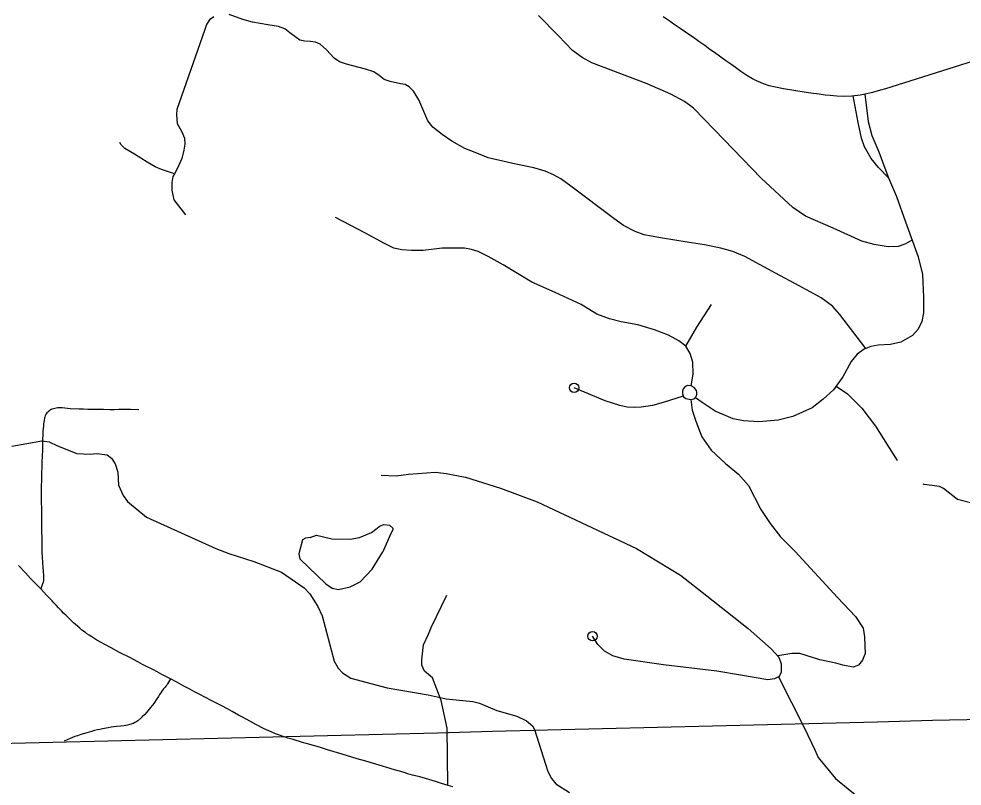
# Model space of a CAD drawing. Extents: x -19 to 366, y -4 to 359.
# Drawn here: x 142.361 to 143.314, y 191.245 to 192.02 of the extents above; entities that cross this region are included whole.
import ezdxf

# ---------------------------------------------------------------- set-up
doc = ezdxf.new("R2010")
doc.units = 0
for name, color, linetype in [('Level 31', 7, 'Continuous'), ('Level 32', 7, 'Continuous'), ('Level 35', 7, 'Continuous'), ('Level 60', 7, 'Continuous')]:
    doc.layers.add(name, color=color, linetype=linetype)

msp = doc.modelspace()

# ---------------------------------------------------------------- linework, layer by layer
at = {"layer": 'Level 31'}
for points in [[(142.55747, 192.02217), (142.55327, 192.0189), (142.55, 192.01423), (142.54814, 192.00816), (142.52013, 191.92854), (142.51967, 191.92294), (142.52037, 191.9143), (142.52527, 191.9059), (142.52783, 191.89936), (142.5283, 191.89352), (142.52737, 191.88745), (142.52527, 191.87905), (142.52083, 191.86924), (142.5177, 191.86344)], [(143.21608, 191.68701), (143.18986, 191.72144), (143.18263, 191.72962), (143.17119, 191.73826), (143.14902, 191.75016), (143.12499, 191.763), (143.09395, 191.77982), (143.08182, 191.78495), (143.06968, 191.78822), (143.05311, 191.79172), (143.03561, 191.79452), (143.01088, 191.79826), (142.99921, 191.80036), (142.99244, 191.80176), (142.98334, 191.80527), (142.97144, 191.81134), (142.96164, 191.81834), (142.91824, 191.85079), (142.90797, 191.85827), (142.90073, 191.86247), (142.89233, 191.8662), (142.8809, 191.86947), (142.8627, 191.87321), (142.8347, 191.87951), (142.82326, 191.88442), (142.81113, 191.88885), (142.79783, 191.89656), (142.78826, 191.9031), (142.77869, 191.91057), (142.77379, 191.9171), (142.76469, 191.93812), (142.75932, 191.94699), (142.75489, 191.95143), (142.75092, 191.95353), (142.74602, 191.95446), (142.73575, 191.95656), (142.72969, 191.95866), (142.72455, 191.96287), (142.71919, 191.96637), (142.71078, 191.96917), (142.69165, 191.97407), (142.68442, 191.97664), (142.67905, 191.98038), (142.67135, 191.98878), (142.66505, 191.99439), (142.66015, 191.99649), (142.65525, 191.99696), (142.64941, 191.99742), (142.64451, 191.99859), (142.64078, 192.00116), (142.63424, 192.00583), (142.62934, 192.01003), (142.62281, 192.01237), (142.61208, 192.014), (142.59644, 192.0168), (142.58687, 192.01937), (142.57287, 192.02427)], [(143.26293, 191.79652), (143.25555, 191.79227), (143.24904, 191.78997), (143.23869, 191.78958), (143.22452, 191.79188), (143.21226, 191.79533), (143.18315, 191.80836), (143.15519, 191.82063), (143.14255, 191.82944), (143.11037, 191.85895), (143.06325, 191.90801), (143.04218, 191.92986), (143.03299, 191.93638), (143.0192, 191.94404), (142.99545, 191.95439), (142.93953, 191.97547), (142.92957, 191.98083), (142.91999, 191.98812), (142.90582, 192.00268), (142.88552, 192.02338)], [(143.35677, 191.98721), (143.236, 191.94931), (143.23105, 191.9478), (143.22311, 191.9457), (143.21718, 191.9443), (143.21052, 191.94301), (143.2021, 191.9419), (143.19443, 191.94162), (143.18684, 191.9419), (143.18015, 191.94247), (143.17506, 191.94302), (143.16905, 191.94378), (143.1607, 191.94501), (143.15401, 191.94604), (143.14549, 191.94736), (143.133, 191.94932), (143.12483, 191.95082), (143.11856, 191.95232), (143.11275, 191.95427), (143.10569, 191.95726), (143.10175, 191.9593), (143.09593, 191.96284), (143.08992, 191.96687), (143.0845, 191.97072), (143.07985, 191.97408), (143.07486, 191.97767), (143.06344, 191.98587), (143.05877, 191.98917), (143.05347, 191.993), (143.04759, 191.99718), (143.04333, 192.00013), (143.03409, 192.00648), (143.02875, 192.01018), (143.02357, 192.01377), (143.01861, 192.01717), (143.0116, 192.02202)], [(143.21523, 191.94392), (143.21848, 191.91618), (143.22222, 191.90221), (143.22946, 191.88574), (143.23544, 191.86902), (143.23918, 191.85954), (143.22896, 191.86977), (143.22173, 191.879), (143.21499, 191.89073), (143.21175, 191.89946), (143.20851, 191.91544), (143.20349, 191.94208)], [(142.5177, 191.86344), (142.50456, 191.86772), (142.49831, 191.87058), (142.49014, 191.87532), (142.47723, 191.88317), (142.46763, 191.88906), (142.464, 191.89265), (142.46253, 191.89494)], [(142.5177, 191.86344), (142.51617, 191.8606), (142.515, 191.85476), (142.515, 191.84706), (142.5171, 191.83702), (142.529, 191.82208)], [(143.23918, 191.85954), (143.24717, 191.84057), (143.25614, 191.81487), (143.2692, 191.77958), (143.27363, 191.76184), (143.27457, 191.73872), (143.27433, 191.72285), (143.2727, 191.71421), (143.26897, 191.7065), (143.26337, 191.7002), (143.2517, 191.69343), (143.2412, 191.69109), (143.2286, 191.69016), (143.22113, 191.68899), (143.2146, 191.68642), (143.2076, 191.68105), (143.20153, 191.67381), (143.19289, 191.6584), (143.18356, 191.64509), (143.17306, 191.63576), (143.16186, 191.62712), (143.14249, 191.61824), (143.12756, 191.61451), (143.10819, 191.61287), (143.09255, 191.61381), (143.08228, 191.61591), (143.06408, 191.62361), (143.05101, 191.63225), (143.04401, 191.63724)], [(143.03985, 191.64913), (143.04168, 191.66097), (143.04145, 191.67311), (143.03865, 191.68199), (143.03421, 191.68946), (143.02721, 191.69459), (143.01694, 191.70043), (143.00271, 191.7058), (142.98591, 191.7107), (142.96911, 191.71374), (142.95721, 191.71677), (142.9446, 191.72168), (142.9285, 191.73125), (142.90237, 191.74363), (142.8788, 191.75413), (142.84986, 191.77141), (142.8347, 191.77982), (142.82466, 191.78495), (142.81789, 191.78705), (142.81089, 191.78845), (142.80389, 191.78845), (142.78826, 191.78822), (142.76912, 191.78612), (142.75722, 191.78612), (142.74742, 191.78659), (142.73949, 191.78822), (142.72992, 191.79312), (142.71008, 191.80386), (142.68045, 191.81927)], [(143.03421, 191.68946), (143.04541, 191.70837), (143.06035, 191.73125)], [(143.03166, 191.63889), (143.01133, 191.63238), (143.00065, 191.6295), (142.99404, 191.62831), (142.98929, 191.62763), (142.98269, 191.62729), (142.97506, 191.6278), (142.9676, 191.62933), (142.95286, 191.63391), (142.92151, 191.6473)], [(143.04512, 191.64451), (143.04279, 191.64766), (143.03976, 191.64918), (143.03637, 191.64941), (143.03369, 191.64848), (143.0317, 191.64626), (143.03089, 191.64381), (143.03089, 191.64113), (143.03194, 191.63809), (143.03439, 191.63634), (143.03941, 191.63541), (143.04232, 191.63599), (143.04454, 191.63762), (143.04547, 191.64043), (143.04559, 191.64253), (143.04512, 191.64451)], [(143.18631, 191.64901), (143.19771, 191.64122), (143.21227, 191.62665), (143.22606, 191.60864), (143.24789, 191.57376)], [(143.03941, 191.63541), (143.04075, 191.62478), (143.04448, 191.61357), (143.05055, 191.5977), (143.06012, 191.58439), (143.07435, 191.57085), (143.08765, 191.56011), (143.09769, 191.54867), (143.11029, 191.52438), (143.11962, 191.51014), (143.13012, 191.4966), (143.14482, 191.48189), (143.18753, 191.43543), (143.20573, 191.41605), (143.21343, 191.40437), (143.21483, 191.39573), (143.2153, 191.38663), (143.21553, 191.37892), (143.21296, 191.37215), (143.20876, 191.36701), (143.20339, 191.36491), (143.19313, 191.36701), (143.18589, 191.36888), (143.16979, 191.37239), (143.14949, 191.37869), (143.14132, 191.37892), (143.12723, 191.37627)], [(142.48187, 191.62504), (142.47338, 191.62539), (142.47002, 191.62543), (142.46642, 191.62531), (142.46171, 191.62516), (142.45695, 191.62508), (142.4525, 191.62507), (142.44613, 191.62516), (142.43724, 191.62523), (142.43393, 191.62526), (142.43028, 191.62534), (142.42584, 191.62552), (142.42148, 191.62571), (142.41256, 191.62615), (142.40985, 191.62647), (142.40698, 191.62675), (142.40415, 191.62696), (142.40216, 191.62697), (142.39992, 191.62685), (142.39827, 191.62666), (142.39692, 191.62642), (142.39553, 191.62611), (142.39401, 191.62562), (142.39308, 191.62519), (142.39235, 191.62476), (142.39124, 191.62404), (142.39052, 191.62343), (142.38969, 191.62267), (142.38896, 191.6218), (142.38821, 191.62078), (142.38754, 191.61958), (142.38716, 191.61878), (142.38668, 191.61742), (142.38653, 191.6169), (142.38602, 191.6141), (142.38557, 191.61077), (142.38533, 191.60854), (142.38495, 191.60376), (142.3848, 191.60097), (142.38458, 191.594), (142.38452, 191.59123), (142.38446, 191.58874), (142.38431, 191.58416), (142.3838, 191.57198), (142.38373, 191.56956), (142.38347, 191.5592), (142.38338, 191.55447), (142.38326, 191.54725), (142.38323, 191.54281), (142.3832, 191.53807), (142.38327, 191.51859), (142.3833, 191.5135), (142.38343, 191.51151), (142.38349, 191.50557), (142.3836, 191.50126), (142.38367, 191.49642), (142.38373, 191.49292), (142.38391, 191.48127), (142.38418, 191.47615), (142.38449, 191.47078), (142.38476, 191.46538), (142.385, 191.46217), (142.3854, 191.4568), (142.38553, 191.45404), (142.3854, 191.45216), (142.3851, 191.45087), (142.38447, 191.44903), (142.38386, 191.44732), (142.38273, 191.44403)], [(142.72642, 191.55894), (142.74182, 191.55824), (142.75419, 191.56011), (142.78149, 191.56197), (142.79222, 191.56057), (142.81183, 191.55707), (142.8473, 191.54586), (142.88417, 191.53209), (142.98451, 191.48492), (143.02885, 191.45807), (143.05568, 191.43706), (143.09722, 191.40414), (143.12055, 191.38336), (143.12825, 191.37519), (143.13082, 191.36818), (143.13082, 191.35978), (143.12872, 191.35557), (143.12405, 191.35324), (143.11729, 191.35231), (143.08975, 191.35674), (143.06572, 191.36094), (143.01181, 191.36725), (142.97214, 191.37309), (142.96071, 191.37659), (142.95207, 191.38126), (142.94531, 191.38779), (142.94017, 191.3962)], [(142.38273, 191.44403), (142.37745, 191.44959), (142.3764, 191.45052), (142.37239, 191.45462), (142.36713, 191.46018), (142.36031, 191.46756)], [(142.51372, 191.35306), (142.50511, 191.35761), (142.50034, 191.36018), (142.49651, 191.36223), (142.49447, 191.3633), (142.49029, 191.36537), (142.48562, 191.36777), (142.48078, 191.37034), (142.47633, 191.37266), (142.47323, 191.37428), (142.4624, 191.37995), (142.45381, 191.38441), (142.44731, 191.38785), (142.44358, 191.38989), (142.43934, 191.3923), (142.43415, 191.39552), (142.43157, 191.39727), (142.42934, 191.39879), (142.42782, 191.39987), (142.42435, 191.40248), (142.42212, 191.40429), (142.42003, 191.40601), (142.41731, 191.40843), (142.41589, 191.40972), (142.4138, 191.41166), (142.41136, 191.41405), (142.40826, 191.41705), (142.40577, 191.4195), (142.40352, 191.42182), (142.40078, 191.42477), (142.39819, 191.4276), (142.39584, 191.43011), (142.39415, 191.43188), (142.39183, 191.43433), (142.3886, 191.43783), (142.38273, 191.44403)], [(142.79384, 191.24561), (142.79335, 191.30333), (142.78722, 191.33124), (142.77829, 191.35412), (142.77048, 191.36081), (142.7677, 191.36695), (142.7677, 191.37253), (142.76937, 191.3876), (142.77439, 191.3982), (142.77718, 191.4049), (142.7928, 191.43783)], [(142.6265, 191.29535), (142.62488, 191.2959), (142.61992, 191.29779), (142.61553, 191.29954), (142.60836, 191.30261), (142.60012, 191.30706), (142.59704, 191.30877), (142.59083, 191.31217), (142.58582, 191.31481), (142.58253, 191.31657), (142.57605, 191.32021), (142.5713, 191.32289), (142.56548, 191.32582), (142.56293, 191.32712), (142.5555, 191.33101), (142.54256, 191.33774), (142.53784, 191.34022), (142.5332, 191.34264), (142.52713, 191.34589), (142.52015, 191.34967), (142.51372, 191.35306)], [(143.12797, 191.3552), (143.15416, 191.30351), (143.16466, 191.28133), (143.16792, 191.27362), (143.18566, 191.25261), (143.20736, 191.23463), (143.2349, 191.21525), (143.25193, 191.20918), (143.2664, 191.20661)], [(142.79909, 191.24395), (142.79428, 191.24547), (142.78761, 191.2475), (142.78154, 191.2493), (142.77134, 191.25238), (142.76558, 191.25402), (142.75825, 191.25598), (142.75354, 191.25733), (142.74872, 191.25874), (142.74011, 191.26134), (142.73227, 191.26372), (142.728, 191.26498), (142.71875, 191.26764), (142.71125, 191.26984), (142.70248, 191.27253), (142.69172, 191.27579), (142.67234, 191.28157), (142.66417, 191.28407), (142.65222, 191.2875), (142.64711, 191.28903), (142.63767, 191.29177), (142.63241, 191.2934), (142.62959, 191.29432), (142.6265, 191.29535)]]:
    msp.add_lwpolyline(points, dxfattribs=at)
for centre in [(142.92151, 191.6473), (142.94017, 191.3962)]:
    msp.add_circle(centre, 0.00473, dxfattribs=at)
at = {"layer": 'Level 32'}
msp.add_lwpolyline([(142.51372, 191.35306), (142.51072, 191.34826), (142.50993, 191.34696), (142.50906, 191.34575), (142.50833, 191.34487), (142.50668, 191.343), (142.50575, 191.34185), (142.50502, 191.34082), (142.50391, 191.33914), (142.50275, 191.33732), (142.50147, 191.33532), (142.49999, 191.33307), (142.49677, 191.32833), (142.49523, 191.32616), (142.4937, 191.32415), (142.48935, 191.31904), (142.48777, 191.31731), (142.48513, 191.31469), (142.48363, 191.3133), (142.48076, 191.31089), (142.47981, 191.31019), (142.47884, 191.30955), (142.47765, 191.30891), (142.47622, 191.30822), (142.47564, 191.30794), (142.47403, 191.30733), (142.47281, 191.3069), (142.47025, 191.30622), (142.46871, 191.30596), (142.46671, 191.30567), (142.46373, 191.30541), (142.45925, 191.3049), (142.45635, 191.30456), (142.4538, 191.3042), (142.45076, 191.30369), (142.44506, 191.30261), (142.44233, 191.30207), (142.44012, 191.30162), (142.4371, 191.30094), (142.434, 191.30006), (142.42696, 191.29802), (142.42325, 191.29684), (142.41992, 191.29573), (142.41727, 191.29483), (142.41463, 191.29381), (142.41227, 191.29286), (142.40649, 191.29033)], dxfattribs=at)
at = {"layer": 'Level 35'}
for points in [[(142.35343, 191.58817), (142.38389, 191.59355), (142.39128, 191.59266), (142.39965, 191.58875), (142.41924, 191.58095), (142.43251, 191.5803), (142.43932, 191.58092), (142.44975, 191.57949), (142.45414, 191.57631), (142.45798, 191.57046), (142.46071, 191.56195), (142.4612, 191.54886), (142.46584, 191.53847), (142.47044, 191.53225), (142.48953, 191.51667), (142.55953, 191.48501), (142.57284, 191.47981), (142.59811, 191.47187), (142.62586, 191.46091), (142.64893, 191.44517), (142.65467, 191.43896), (142.66274, 191.42632), (142.66699, 191.41688), (142.67895, 191.37108), (142.68318, 191.3641), (142.68739, 191.35939), (142.69596, 191.35377), (142.73261, 191.34403), (142.77398, 191.33717), (142.79239, 191.33315), (142.81913, 191.33034), (142.82597, 191.3285), (142.84346, 191.32125), (142.86379, 191.31535), (142.87349, 191.31088), (142.87941, 191.30581), (142.88153, 191.30184)], [(143.33769, 191.52697), (143.30883, 191.53432), (143.29471, 191.54539), (143.29052, 191.54763), (143.27516, 191.5494), (143.27398, 191.55004)], [(142.65492, 191.49605), (142.66135, 191.49819), (142.67672, 191.49472), (142.6953, 191.4943), (142.70475, 191.49609), (142.71684, 191.50112), (142.72568, 191.50764), (142.72927, 191.509), (142.73496, 191.50848), (142.73821, 191.50547), (142.73822, 191.50376), (142.73636, 191.50014), (142.72819, 191.48149)], [(142.65492, 191.49605), (142.65019, 191.49525), (142.64699, 191.49352), (142.64351, 191.47946), (142.64431, 191.47453), (142.67068, 191.44934), (142.67716, 191.44484), (142.68343, 191.44357), (142.69515, 191.44613), (142.70534, 191.45114), (142.71754, 191.46395), (142.72819, 191.48149)], [(142.88153, 191.30184), (142.89487, 191.25964), (142.8987, 191.25263), (142.90308, 191.24714), (142.91678, 191.23828)]]:
    msp.add_lwpolyline(points, dxfattribs=at)
at = {"layer": 'Level 60'}
for points in [[(146.77834, 1.69699), (146.57878, 10.31313), (146.37852, 18.92942), (146.17757, 27.54584), (145.97591, 36.16241), (145.77356, 44.77911), (145.57052, 53.39596), (145.36679, 62.01295), (145.16236, 70.63008), (144.95724, 79.24735), (144.75142, 87.86477), (144.54492, 96.48232), (144.33773, 105.10002), (144.12986, 113.71787), (143.92129, 122.33585), (143.71204, 130.95398), (143.5021, 139.57225), (143.29148, 148.19067), (143.08018, 156.80923), (142.8682, 165.42794), (142.65553, 174.04679), (142.44218, 182.66579), (142.22816, 191.28493), (142.01345, 199.90421), (141.79807, 208.52365), (141.58202, 217.14322), (141.36528, 225.76295), (141.14788, 234.38282), (140.9298, 243.00284), (140.71105, 251.623), (140.49162, 260.24332), (140.27153, 268.86377), (140.05077, 277.48438), (139.82934, 286.10514), (139.60724, 294.72604), (139.38447, 303.34709), (139.16105, 311.96829), (138.93695, 320.58964), (138.7122, 329.21114), (138.48678, 337.83278), (138.2607, 346.45458)], [(0, 189.51617), (7.11214, 189.52059), (14.22427, 189.53386), (21.33637, 189.55597), (28.44845, 189.58693), (35.56048, 189.62672), (42.67245, 189.67537), (49.78436, 189.73285), (56.89619, 189.79918), (64.00793, 189.87436), (71.11958, 189.95838), (78.23111, 190.05124), (85.34253, 190.15294), (92.45381, 190.26349), (99.56495, 190.38288), (106.67593, 190.51112), (113.78675, 190.6482), (120.89739, 190.79412), (128.00785, 190.94888), (135.11811, 191.11248), (142.22816, 191.28493), (149.33799, 191.46621), (156.44759, 191.65634), (163.55694, 191.85531), (170.66605, 192.06312), (177.77489, 192.27977), (184.88345, 192.50526), (191.99173, 192.73959), (199.09971, 192.98276), (206.20739, 193.23477), (213.31474, 193.49561), (220.42177, 193.7653), (227.52845, 194.04382), (234.63479, 194.33118), (241.74076, 194.62738), (248.84635, 194.93241), (255.95157, 195.24628), (263.05638, 195.56898), (270.16079, 195.90052), (277.26478, 196.24089), (284.36834, 196.5901), (291.47147, 196.94814), (298.57414, 197.31501), (305.67635, 197.69072), (312.77809, 198.07525), (319.87934, 198.46862), (326.9801, 198.87082), (334.08035, 199.28185), (341.18009, 199.7017)]]:
    msp.add_spline(points, degree=3, dxfattribs=at)

doc.saveas('drawing.dxf')
